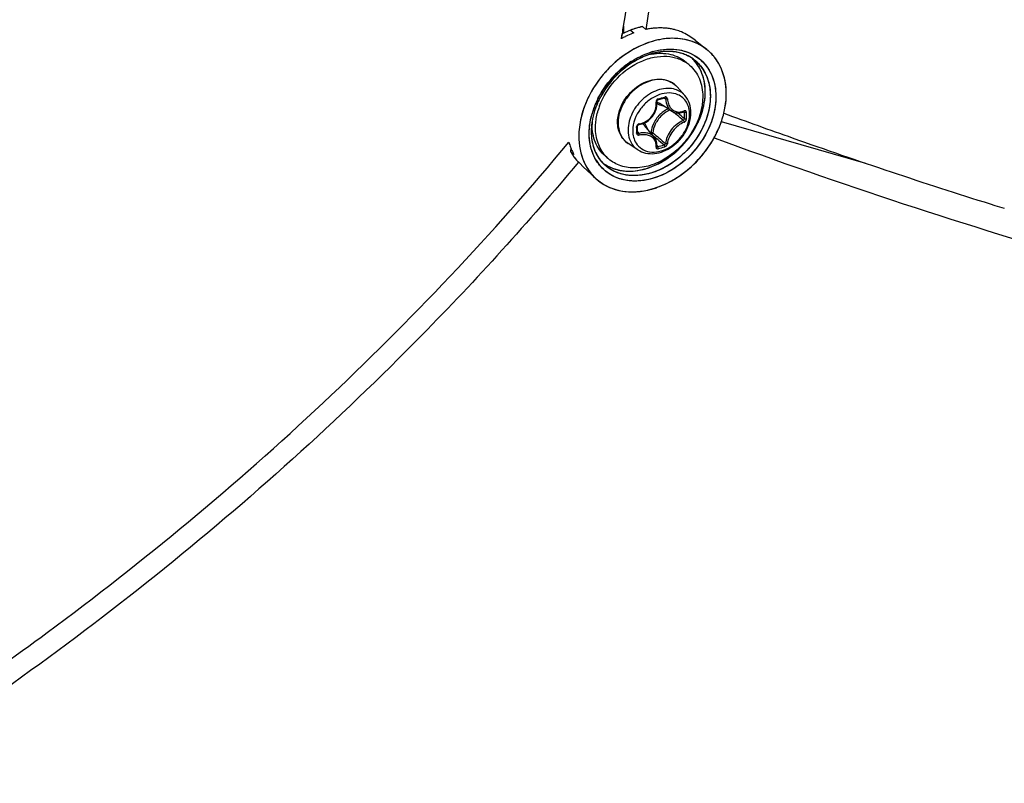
# Model space of a CAD drawing. Header units: millimetres. Extents: x 0 to 420, y 0 to 297.
# Tile 366 of 502: x 351 to 358, y 194 to 200. Entities that reach past the tile are written whole.
import ezdxf

# ---------------------------------------------------------------- set-up
doc = ezdxf.new("R2010")
doc.units = ezdxf.units.MM
doc.header["$LTSCALE"] = 23.1
doc.layers.get('0').update_dxf_attribs({"linetype": 'CONTINUOUS'})

msp = doc.modelspace()

# ---------------------------------------------------------------- linework, layer by layer
at = {"color": 7, "linetype": 'CONTINUOUS'}
for p, q in [((355.3946, 199.7254), (355.335, 199.6992)), ((355.344, 199.7539), (355.344, 199.7032)), ((355.3946, 199.7254), (355.4192, 199.7052)), ((355.4813, 199.7504), (355.5058, 199.7302)), ((355.5077, 199.7459), (355.5051, 199.7303)), ((355.5081, 199.7454), (355.5055, 199.7298)), ((355.5068, 199.7304), (355.5058, 199.7302)), ((355.5068, 199.7304), (355.5058, 199.7302)), ((355.329, 199.6638), (355.335, 199.6992)), ((355.3296, 199.6631), (355.3354, 199.6987)), ((355.8668, 199.6503), (355.9491, 199.5846)), ((355.5382, 199.5494), (355.5389, 199.5496)), ((355.5382, 199.5493), (355.5389, 199.5494)), ((355.5437, 199.5655), (355.5449, 199.5658)), ((355.5503, 199.5536), (355.5481, 199.5528)), ((355.5503, 199.5536), (355.5481, 199.5529)), ((355.2673, 199.4772), (355.2668, 199.4767)), ((355.3898, 199.4906), (355.4, 199.4973)), ((355.8244, 199.47), (355.7994, 199.4917)), ((355.7893, 199.2501), (355.7339, 199.3126)), ((355.5923, 199.218), (355.5936, 199.2186)), ((355.5936, 199.2186), (355.5942, 199.2188)), ((355.5942, 199.2188), (355.609, 199.2229)), ((355.6058, 199.257), (355.6056, 199.2569)), ((355.6058, 199.257), (355.6056, 199.2569)), ((355.609, 199.2229), (355.6179, 199.2254)), ((355.6179, 199.2254), (355.6267, 199.228)), ((355.6267, 199.228), (355.6415, 199.2324)), ((355.6384, 199.2315), (355.6495, 199.2255)), ((355.6415, 199.2324), (355.6421, 199.2326)), ((355.6421, 199.2326), (355.6432, 199.2327)), ((355.6432, 199.2327), (355.6441, 199.2326)), ((355.6441, 199.2326), (355.6449, 199.2324)), ((355.6449, 199.2324), (355.6452, 199.2323)), ((355.0669, 199.1885), (355.0669, 199.1885)), ((355.5791, 199.1445), (355.5826, 199.1571)), ((355.5826, 199.1571), (355.585, 199.1699)), ((355.585, 199.1699), (355.5862, 199.1828)), ((355.5854, 199.2076), (355.5857, 199.2092)), ((355.5854, 199.2062), (355.5854, 199.2076)), ((355.5862, 199.1957), (355.5854, 199.2062)), ((355.5857, 199.2092), (355.5861, 199.2107)), ((355.5861, 199.2107), (355.5868, 199.2122)), ((355.5862, 199.1828), (355.5862, 199.1957)), ((355.5868, 199.2122), (355.5876, 199.2137)), ((355.5876, 199.2137), (355.5886, 199.215)), ((355.5886, 199.215), (355.5898, 199.2162)), ((355.5898, 199.2162), (355.591, 199.2172)), ((355.591, 199.2172), (355.5923, 199.218)), ((355.6953, 199.1363), (355.6025, 199.1938)), ((355.1092, 199.0963), (355.1095, 199.0973)), ((355.5258, 199.0695), (355.536, 199.0782)), ((355.536, 199.0782), (355.5455, 199.0876)), ((355.5455, 199.0876), (355.5541, 199.0979)), ((355.5541, 199.0979), (355.5619, 199.1088)), ((355.5619, 199.1088), (355.5686, 199.1202)), ((355.5686, 199.1202), (355.5744, 199.1322)), ((355.5744, 199.1322), (355.5791, 199.1445)), ((355.6952, 199.1364), (355.699, 199.1341)), ((355.699, 199.1341), (355.7074, 199.1301)), ((355.7074, 199.1301), (355.7162, 199.127)), ((355.7162, 199.127), (355.7254, 199.125)), ((355.7254, 199.125), (355.735, 199.1239)), ((355.735, 199.1239), (355.7447, 199.1239)), ((355.7357, 199.1239), (355.738, 199.1219)), ((355.7447, 199.1239), (355.7546, 199.125)), ((355.7546, 199.125), (355.7646, 199.1271)), ((355.7646, 199.1271), (355.7746, 199.1302)), ((355.7746, 199.1302), (355.7821, 199.1332)), ((355.7792, 199.132), (355.7862, 199.1283)), ((355.783, 199.1339), (355.7821, 199.1332)), ((355.7821, 199.1332), (355.7834, 199.1336)), ((355.7834, 199.1336), (355.7839, 199.1337)), ((356.0729, 199.1218), (356.0729, 199.1219)), ((355.1151, 199.0612), (355.1147, 199.0583)), ((355.1157, 199.0609), (355.1157, 199.0613)), ((355.1159, 199.061), (355.1159, 199.0613)), ((355.4459, 199.0287), (355.4462, 199.03)), ((355.4459, 199.0279), (355.4459, 199.0287)), ((355.446, 199.0092), (355.4459, 199.0279)), ((355.4459, 198.9806), (355.446, 199.0041)), ((355.446, 199.0041), (355.446, 199.0092)), ((355.4462, 199.03), (355.4466, 199.0314)), ((355.4466, 199.0314), (355.4473, 199.0328)), ((355.4473, 199.0328), (355.4483, 199.0341)), ((355.4483, 199.0341), (355.4493, 199.0354)), ((355.4493, 199.0354), (355.4506, 199.0365)), ((355.4506, 199.0365), (355.4519, 199.0374)), ((355.4519, 199.0374), (355.4533, 199.0382)), ((355.4533, 199.0382), (355.4548, 199.0388)), ((355.4548, 199.0388), (355.4563, 199.0392)), ((355.4563, 199.0392), (355.4567, 199.0393)), ((355.4567, 199.0393), (355.4663, 199.0411)), ((355.4663, 199.0411), (355.479, 199.0447)), ((355.479, 199.0447), (355.4914, 199.0493)), ((355.4914, 199.0493), (355.5034, 199.055)), ((355.5675, 198.9475), (355.4975, 199.0308)), ((355.5034, 199.055), (355.5149, 199.0618)), ((355.5149, 199.0618), (355.5258, 199.0695)), ((356.0545, 199.0611), (357.1017, 198.7589)), ((355.4459, 198.9875), (355.4552, 198.9751)), ((355.4459, 198.9802), (355.4459, 198.9806)), ((355.446, 198.9794), (355.4459, 198.9802)), ((355.4462, 198.9787), (355.446, 198.9794)), ((355.4465, 198.9782), (355.4462, 198.9787)), ((355.5445, 198.9802), (355.5409, 198.9792)), ((355.5541, 198.9634), (355.5875, 198.9351)), ((355.5723, 198.9412), (355.5675, 198.9474)), ((355.577, 198.9333), (355.5723, 198.9412)), ((355.5808, 198.925), (355.577, 198.9333)), ((356.0059, 198.9395), (356.0009, 198.9413)), ((356.006, 198.9393), (356.001, 198.9412)), ((354.9605, 198.8701), (354.9587, 198.8441)), ((355.4479, 198.8558), (355.3781, 198.9017)), ((355.5836, 198.9161), (355.5808, 198.925)), ((355.5855, 198.9068), (355.5836, 198.9161)), ((355.5853, 198.8793), (355.5862, 198.8784)), ((355.5854, 198.8801), (355.5862, 198.8873)), ((355.5854, 198.8796), (355.5854, 198.8801)), ((355.5854, 198.8792), (355.5854, 198.8796)), ((355.5854, 198.8792), (355.5854, 198.8792)), ((355.5854, 198.8792), (355.5854, 198.8791)), ((355.5854, 198.8791), (355.5854, 198.8792)), ((355.5863, 198.8972), (355.5855, 198.9068)), ((355.5861, 198.8863), (355.592, 198.8781)), ((355.5862, 198.8873), (355.5863, 198.8972)), ((355.5862, 198.8784), (355.5872, 198.8779)), ((354.9587, 198.8441), (354.9822, 198.822)), ((354.975, 198.8171), (354.9745, 198.8179)), ((354.975, 198.8171), (354.9745, 198.8178)), ((354.9822, 198.822), (354.9818, 198.8227)), ((354.9819, 198.8228), (354.9822, 198.822)), ((355.2352, 198.7897), (355.2102, 198.8113)), ((355.002, 198.7816), (355.0256, 198.7595)), ((355.0164, 198.7671), (355.0138, 198.7639)), ((355.0166, 198.767), (355.014, 198.7638)), ((355.0507, 198.7333), (355.0256, 198.7595)), ((355.0507, 198.7333), (355.1396, 198.6499)), ((355.1433, 198.6466), (355.144, 198.646)), ((355.1433, 198.6465), (355.1439, 198.6459)), ((358.0094, 198.4626), (358.0423, 198.4523)), ((358.0423, 198.4523), (358.1111, 198.4309))]:
    msp.add_line(p, q, dxfattribs=at)
for centre, radius, start, end in [((341.1898, 201.9831), 14.3288, 350.82654, 351.04884), ((355.6139, 199.1342), 0.6305, 108.95389, 110.34495), ((355.6097, 199.1463), 0.6177, 107.54389, 108.95409), ((355.6057, 199.1588), 0.6045, 106.11321, 107.54385), ((355.6021, 199.1714), 0.5915, 104.66174, 106.1133), ((355.5989, 199.1838), 0.5786, 103.18877, 104.66168), ((355.5959, 199.1965), 0.5656, 101.69342, 103.18896), ((355.6169, 199.1942), 0.5474, 98.97338, 101.60248), ((355.6169, 199.1943), 0.5473, 98.97336, 101.60411), ((355.6141, 199.2119), 0.5295, 96.68885, 98.9718), ((355.6141, 199.2119), 0.5294, 96.68859, 98.97178), ((355.6118, 199.2315), 0.5098, 93.83181, 96.69279), ((355.6104, 199.2519), 0.4893, 91.47375, 93.8283), ((355.6104, 199.2519), 0.4893, 91.47363, 93.82851), ((355.61, 199.271), 0.4702, 88.36668, 91.47661), ((355.6104, 199.2879), 0.4533, 85.9726, 88.36178), ((355.6116, 199.3046), 0.4366, 82.54847, 85.97843), ((355.6136, 199.3202), 0.4208, 80.19663, 82.54105), ((355.616, 199.3338), 0.407, 76.21093, 80.20309), ((355.6187, 199.3453), 0.3952, 74.16715, 76.20089), ((355.6231, 199.3601), 0.3798, 67.92227, 74.19358), ((355.6678, 199.0461), 0.7045, 116.31565, 118.73655), ((355.6603, 199.0611), 0.6879, 114.68957, 116.31309), ((355.6483, 199.0879), 0.6585, 110.36009, 114.71119), ((355.5379, 199.2209), 0.5414, 59.30364, 65.09671), ((355.5564, 199.2531), 0.5043, 58.49164, 59.24537), ((355.5609, 199.2605), 0.4956, 57.72279, 58.49169), ((355.7205, 199.2919), 0.3717, 66.70874, 67.7143), ((355.7322, 199.313), 0.3475, 49.43387, 51.39061), ((355.732, 199.3129), 0.3478, 49.06362, 51.38133), ((355.7322, 199.3131), 0.3474, 49.4293, 51.38417), ((355.7324, 199.3133), 0.3471, 49.06201, 49.42875), ((355.7327, 199.3136), 0.3468, 48.36292, 49.43332), ((355.6907, 199.0604), 0.5128, 107.21467, 110.38522), ((355.6929, 199.0555), 0.5181, 109.0704, 110.43081), ((355.6882, 199.0678), 0.505, 106.88667, 109.02169), ((355.6878, 199.0704), 0.5023, 107.31937, 109.07261), ((355.7039, 199.0535), 0.5364, 107.2419, 108.75764), ((355.6832, 199.0851), 0.4869, 106.11326, 107.31665), ((355.6859, 199.0755), 0.4969, 106.09973, 107.20418), ((355.6192, 199.1496), 0.408, 100.9771, 101.35168), ((355.6851, 199.0778), 0.4945, 106.06173, 106.88216), ((355.6184, 199.1538), 0.4037, 99.9893, 100.97819), ((355.6985, 199.0712), 0.518, 106.11336, 107.38578), ((355.6817, 199.0902), 0.4817, 105.9539, 106.11066), ((355.6834, 199.0841), 0.488, 105.11803, 106.06203), ((355.681, 199.0927), 0.4791, 105.11313, 105.95451), ((355.6831, 199.0853), 0.4867, 104.83782, 105.82661), ((355.6816, 199.0904), 0.4814, 104.29817, 105.11776), ((355.6802, 199.0956), 0.4761, 104.81712, 105.11256), ((355.6753, 199.1168), 0.4543, 97.79946, 104.90926), ((355.6781, 199.1036), 0.4678, 102.17354, 104.82413), ((355.6789, 199.1013), 0.4702, 102.20598, 104.30323), ((355.6731, 199.1293), 0.4416, 97.02561, 102.2393), ((355.6736, 199.1253), 0.4456, 97.72424, 102.18987), ((355.6694, 199.1563), 0.4143, 94.73186, 97.73086), ((355.671, 199.1428), 0.4279, 96.96922, 97.69949), ((355.6689, 199.1622), 0.4084, 93.52504, 96.99907), ((355.6698, 199.1532), 0.4175, 94.7478, 96.97546), ((355.6675, 199.1823), 0.3883, 88.61528, 94.76342), ((355.6687, 199.1655), 0.4051, 93.53633, 94.74277), ((355.6676, 199.1868), 0.3838, 88.61941, 93.56762), ((355.6674, 199.1879), 0.3827, 87.98349, 93.5437), ((355.6678, 199.2032), 0.3673, 87.95913, 88.58408), ((355.6679, 199.209), 0.3616, 84.94771, 88.58318), ((355.6682, 199.2122), 0.3584, 84.9412, 87.96883), ((355.6681, 199.2127), 0.3579, 84.14986, 87.9618), ((355.6689, 199.2214), 0.3491, 84.13136, 84.93123), ((355.6703, 199.2339), 0.3366, 78.44528, 84.97884), ((355.6706, 199.2356), 0.3348, 78.43091, 84.164), ((355.6707, 199.2366), 0.3339, 77.96562, 84.17412), ((355.673, 199.2485), 0.3217, 77.91771, 78.39418), ((355.6748, 199.2567), 0.3134, 74.42201, 78.40695), ((355.6746, 199.2558), 0.3143, 74.44279, 77.92903), ((355.6752, 199.2581), 0.3119, 73.90672, 77.93425), ((355.6765, 199.2629), 0.3069, 73.90758, 74.4307), ((355.6787, 199.2704), 0.2991, 66.87109, 74.43713), ((355.6791, 199.2716), 0.2979, 66.58429, 73.91867), ((355.6794, 199.2721), 0.2972, 66.85955, 73.93455), ((355.6822, 199.2793), 0.2895, 66.54335, 66.82561), ((355.6832, 199.2814), 0.2872, 63.20249, 66.83908), ((355.6831, 199.2813), 0.2874, 63.86204, 66.55225), ((355.6836, 199.2823), 0.2863, 63.18545, 66.54887), ((355.6846, 199.2844), 0.2839, 62.93266, 63.85828), ((355.685, 199.2852), 0.283, 62.92109, 63.17919), ((355.6891, 199.2928), 0.2744, 51.44966, 62.96675), ((355.6893, 199.293), 0.2742, 51.45353, 62.98167), ((355.6466, 199.3155), 0.2832, 42.60211, 45.71581), ((355.6462, 199.3151), 0.2837, 42.65384, 45.69266), ((355.6454, 199.3143), 0.2849, 42.00251, 42.65523), ((355.6457, 199.3147), 0.2844, 41.99977, 42.60766), ((355.6458, 199.3147), 0.2844, 41.99938, 42.60345), ((355.6429, 199.3122), 0.2882, 34.71844, 41.98672), ((355.6801, 199.2829), 0.2877, 34.74605, 51.27615), ((355.7316, 199.3125), 0.3483, 44.96524, 49.05918), ((355.7323, 199.3132), 0.3473, 48.3608, 49.06306), ((355.7306, 199.3114), 0.3498, 41.21829, 48.34923), ((355.7318, 199.3127), 0.348, 44.96154, 48.35842), ((355.7298, 199.3107), 0.3509, 41.90395, 44.96067), ((355.7299, 199.3108), 0.3507, 41.9065, 44.96465), ((355.7284, 199.3094), 0.3527, 41.22612, 41.90576), ((355.7272, 199.3084), 0.3543, 37.77973, 41.90292), ((355.7274, 199.3086), 0.354, 39.52411, 41.22544), ((355.7276, 199.3087), 0.3538, 39.52175, 41.22413), ((355.7241, 199.3059), 0.3583, 34.72676, 39.51368), ((355.7259, 199.3073), 0.356, 37.78559, 39.52394), ((355.7243, 199.3061), 0.3581, 35.68385, 37.78205), ((355.7239, 199.3058), 0.3586, 35.24001, 37.78436), ((355.7227, 199.3049), 0.36, 35.23776, 35.68506), ((355.7218, 199.3043), 0.3612, 34.73195, 35.23773), ((355.7224, 199.3047), 0.3604, 34.72691, 35.24162), ((355.7155, 199.3), 0.3688, 29.51432, 34.7143), ((355.7208, 199.3036), 0.3623, 34.16445, 34.73339), ((355.7215, 199.304), 0.3616, 34.16025, 34.72678), ((355.715, 199.2998), 0.3692, 29.51431, 34.14524), ((355.7201, 199.3031), 0.3632, 33.67121, 34.16448), ((355.7681, 198.9286), 0.6774, 122.91021, 132.42732), ((355.7768, 198.9183), 0.6909, 130.90081, 132.28464), ((355.7674, 198.9296), 0.6763, 123.94531, 130.92044), ((355.658, 199.2778), 0.2542, 49.1138, 56.51182), ((355.7874, 198.9069), 0.7065, 132.39492, 148.85272), ((355.7879, 198.9065), 0.7072, 133.37193, 148.60655), ((355.7836, 198.9107), 0.7011, 132.45199, 133.35067), ((355.6187, 199.2105), 0.1539, 50.53518, 52.38989), ((355.6188, 199.2107), 0.1537, 47.20358, 50.53486), ((355.6183, 199.2102), 0.1545, 41.53019, 47.1948), ((355.7654, 198.9082), 0.7526, 153.66759, 157.53994), ((355.7418, 198.9333), 0.6538, 153.26304, 156.15564), ((355.737, 198.9358), 0.6484, 153.67747, 154.64832), ((355.7477, 198.9306), 0.6602, 153.25461, 154.55894), ((355.7403, 198.9342), 0.652, 153.18809, 153.67746), ((355.7552, 198.9268), 0.6686, 151.21134, 153.25338), ((355.7507, 198.9288), 0.6637, 151.20791, 153.18386), ((355.7219, 198.9488), 0.6182, 153.67667, 155.36641), ((355.7258, 198.9467), 0.6227, 153.68606, 155.34026), ((355.7291, 198.9454), 0.6262, 153.70832, 155.32848), ((355.7388, 198.9403), 0.6372, 151.52143, 153.68459), ((355.7377, 198.9411), 0.6358, 151.56353, 153.7075), ((355.7323, 198.9436), 0.6299, 151.50629, 153.67176), ((355.7669, 198.9199), 0.6822, 148.64734, 151.20639), ((355.7622, 198.9229), 0.6767, 148.91513, 151.21155), ((355.0642, 201.1583), 2.0045, 285.39308, 286.80749), ((355.6849, 199.027), 0.2433, 109.0402, 109.22932), ((355.7454, 198.9165), 0.731, 158.19173, 158.5612), ((355.75, 198.9147), 0.7359, 157.47069, 158.15358), ((355.7502, 198.9146), 0.7362, 157.55088, 158.15746), ((355.6882, 198.9547), 0.596, 158.99976, 166.16237), ((355.7011, 198.95), 0.6098, 160.89228, 161.8603), ((355.7037, 198.949), 0.6125, 158.95151, 161.75789), ((355.7114, 198.9464), 0.6207, 158.90447, 160.88953), ((355.7102, 198.9468), 0.6194, 158.58314, 159.04535), ((355.726, 198.9404), 0.6365, 155.97088, 158.95168), ((355.7255, 198.9409), 0.6358, 155.87221, 158.90162), ((355.7216, 198.9422), 0.6317, 156.15727, 158.57626), ((355.6953, 198.9597), 0.5895, 159.57126, 160.51161), ((355.7111, 198.9535), 0.6065, 155.31245, 159.59727), ((355.7055, 198.9559), 0.6004, 155.32834, 159.63108), ((355.7103, 198.954), 0.6055, 155.35519, 159.55834), ((355.7388, 198.9348), 0.6504, 155.04945, 155.97876), ((355.734, 198.9372), 0.6451, 154.64798, 155.87744), ((355.7429, 198.9329), 0.655, 154.55998, 155.04999), ((355.6488, 198.9977), 0.5108, 159.68136, 163.43785), ((355.6498, 199.2701), 0.0898, 224.14979, 225.13489), ((355.65, 199.2704), 0.0901, 225.16768, 238.19258), ((355.7509, 198.9685), 0.202, 114.0645, 126.40526), ((355.6475, 198.9649), 0.5541, 166.34963, 168.42906), ((355.6787, 198.9571), 0.5862, 161.83572, 166.32891), ((355.674, 198.9587), 0.5813, 161.7466, 166.30499), ((355.7647, 198.9506), 0.2113, 135.09832, 148.10442), ((347.5983, 189.5622), 12.5417, 49.56104, 49.72441), ((348.3334, 190.4236), 11.4092, 49.26308, 49.56466), ((347.7549, 189.6256), 12.4061, 49.65654, 49.94798), ((355.7405, 199.2366), 0.1071, 290.31697, 292.26307), ((355.7393, 199.2396), 0.1103, 292.2624, 294.07545), ((354.321, 199.1046), 1.4654, 0.00233, 0.92882), ((354.3696, 199.1046), 1.4168, 359.05537, 0.00295), ((354.3227, 199.1037), 1.4783, 0.0024, 0.92888), ((354.3718, 199.1037), 1.4292, 359.05547, 0.00301), ((355.5962, 198.9845), 0.4872, 171.29462, 173.5675), ((355.5945, 198.9846), 0.4855, 172.51311, 173.5702), ((355.5869, 198.9855), 0.4778, 172.64471, 173.57187), ((355.5977, 198.9841), 0.4887, 170.96752, 172.64111), ((355.6046, 198.9833), 0.4956, 170.95643, 172.51146), ((355.5128, 199.0389), 0.3977, 177.19306, 179.98869), ((355.5233, 199.0385), 0.4082, 176.85275, 177.20379), ((353.2986, 198.9993), 2.1407, 0.00233, 0.64253), ((355.462, 199.0235), 0.0216, 99.06376, 106.76369), ((355.4285, 198.9728), 0.0902, 40.02572, 53.88647), ((355.4132, 198.9725), 0.1114, 16.50857, 23.3442), ((355.3406, 199.3099), 0.7565, 333.67652, 336.5845), ((355.3422, 199.3092), 0.7548, 333.98554, 336.58777), ((353.3786, 198.9993), 2.0607, 359.34524, 0.00194), ((355.4432, 198.9806), 0.00271, 351.60329, 359.32144), ((363.2103, 208.0644), 11.8794, 229.89404, 230.16205), ((362.7004, 207.3567), 11.0235, 229.81565, 230.16603), ((362.2619, 206.9272), 10.3986, 230.16047, 230.51372), ((355.321, 199.3197), 0.7785, 330.51232, 333.67169), ((355.3203, 199.3201), 0.7793, 330.51223, 333.32698), ((355.3296, 199.3153), 0.7688, 333.03735, 333.33657), ((355.3312, 199.3145), 0.767, 333.33655, 333.68263), ((355.3327, 199.3138), 0.7653, 333.33401, 333.67764), ((355.3334, 199.3134), 0.7645, 333.67993, 333.98757), ((355.3349, 199.3127), 0.7629, 333.67772, 333.98992), ((355.3357, 199.3123), 0.762, 333.98758, 334.25893), ((355.3591, 199.0214), 0.4268, 194.79108, 196.49377), ((355.3495, 199.0185), 0.4168, 196.49137, 199.11174), ((355.3494, 199.0185), 0.4167, 196.49124, 199.11198), ((355.3407, 199.0155), 0.4075, 199.1151, 200.94263), ((355.3343, 199.013), 0.4006, 200.93755, 202.45476), ((355.2172, 200.2652), 1.4368, 285.12112, 287.07727), ((355.2179, 200.2633), 1.4495, 285.13021, 287.08635), ((355.284, 199.0224), 0.371, 208.72649, 210.70742), ((355.3262, 199.0097), 0.3918, 202.45022, 205.24081), ((355.2795, 199.0197), 0.3658, 210.70754, 212.70711), ((355.2787, 199.0192), 0.3648, 210.70555, 213.50232), ((355.2766, 199.0179), 0.3623, 212.70922, 213.50669), ((355.3151, 199.0044), 0.3796, 205.23839, 208.59709), ((355.3151, 199.0044), 0.3795, 205.23836, 208.59632), ((355.2747, 199.0166), 0.36, 213.64571, 214.72641), ((355.2705, 199.0137), 0.3549, 213.62951, 220.83979), ((355.2721, 199.0148), 0.3569, 214.72521, 216.75798), ((355.2694, 199.0127), 0.3535, 216.75852, 218.80436), ((355.267, 199.0109), 0.3505, 218.80456, 220.86217), ((355.4007, 198.9557), 0.286, 212.43965, 214.72904), ((355.3961, 198.9525), 0.2804, 212.39315, 214.45567), ((355.3998, 198.9551), 0.285, 214.19294, 214.45497), ((355.3994, 198.9548), 0.2845, 214.45497, 214.71783), ((355.3932, 198.9505), 0.2769, 214.45948, 214.72693), ((355.3987, 198.9543), 0.2836, 214.73191, 215.05701), ((355.3968, 198.953), 0.2813, 214.72695, 215.01924), ((355.3914, 198.9491), 0.2746, 214.9928, 226.78066), ((355.3914, 198.9489), 0.2745, 215.00809, 226.75845), ((355.4017, 198.9819), 0.2543, 221.70798, 229.09647), ((355.4034, 198.9217), 0.3795, 208.25195, 208.50269), ((355.4031, 198.9216), 0.3791, 208.28896, 208.50807), ((355.3952, 198.9171), 0.3701, 208.47923, 214.6989), ((355.413, 198.9408), 0.3128, 210.79009, 214.71405), ((355.4109, 198.9397), 0.3104, 211.08808, 222.74439), ((355.4068, 198.9366), 0.3052, 214.72363, 222.49614), ((355.3615, 198.9861), 0.2812, 231.40531, 232.60241), ((355.3614, 198.9859), 0.2809, 231.40635, 232.59351), ((355.3626, 198.9876), 0.283, 232.5931, 236.28966), ((355.3625, 198.9873), 0.2827, 232.59693, 236.2885), ((355.3641, 198.9898), 0.2857, 236.28886, 238.55735), ((355.3641, 198.9898), 0.2856, 236.28857, 238.56261), ((355.3639, 198.9895), 0.2854, 236.28744, 238.55443), ((355.3826, 198.9084), 0.3548, 214.70639, 226.77538), ((355.3777, 198.9037), 0.348, 226.8293, 227.79329), ((355.3774, 198.9034), 0.3475, 226.82444, 227.64699), ((355.3773, 198.9032), 0.3473, 226.82953, 227.64514), ((355.3828, 199.1678), 0.6196, 286.11887, 289.45337), ((355.3823, 199.169), 0.6209, 286.48834, 289.45258), ((355.3864, 199.1559), 0.6072, 286.47321, 286.78892), ((355.3918, 199.1366), 0.5872, 282.31726, 286.1187), ((355.3923, 199.1346), 0.5851, 282.31161, 285.71908), ((355.3891, 199.1463), 0.5972, 285.35535, 285.70945), ((355.3881, 199.1499), 0.601, 285.70949, 286.104), ((355.3885, 199.1487), 0.5997, 285.7065, 286.11081), ((355.3872, 199.1532), 0.6044, 286.1021, 286.47325), ((355.3875, 199.1521), 0.6032, 286.11084, 286.476)]:
    msp.add_arc(centre, radius, start, end, dxfattribs=at)
for points, knots in [([(355.7215, 202.6139), (355.7215, 202.3609), (355.705, 201.4018), (355.6209, 200.4428), (355.5081, 199.7454)], [0, 0, 0, 0, 0.263653, 1, 1, 1, 1]), ([(355.3442, 199.7536), (355.3787, 199.9731), (355.5034, 200.9048), (355.5483, 201.8463), (355.5483, 202.5639)], [0, 0, 0, 0, 0.236405, 1, 1, 1, 1]), ([(355.8617, 199.6358), (355.8173, 199.654), (355.7168, 199.6738), (355.5598, 199.6529), (355.4039, 199.5866), (355.3102, 199.5169), (355.2667, 199.4766)], [0, 0, 0, 0, 0.222342, 0.46366, 0.724676, 1, 1, 1, 1]), ([(355.8605, 199.6363), (355.8146, 199.6549), (355.7104, 199.6745), (355.6065, 199.6588), (355.5547, 199.6438)], [0, 0, 0, 0, 0.478686, 1, 1, 1, 1]), ([(355.5547, 199.6438), (355.529, 199.6364), (355.4241, 199.5984), (355.3294, 199.5346), (355.2673, 199.4772)], [0, 0, 0, 0, 0.240548, 1, 1, 1, 1]), ([(355.5449, 199.5658), (355.6024, 199.5837), (355.7193, 199.5997), (355.833, 199.5609), (355.8775, 199.53)], [0, 0, 0, 0, 0.526189, 1, 1, 1, 1]), ([(355.5547, 199.5688), (355.6114, 199.5851), (355.7264, 199.5985), (355.888, 199.5408), (355.9951, 199.4088), (356.0272, 199.2341), (355.9881, 199.0463), (355.8571, 198.8147), (355.6823, 198.6845), (355.5549, 198.6476)], [0, 0, 0, 0, 0.121621, 0.231441, 0.339036, 0.455715, 0.58604, 0.726441, 1, 1, 1, 1]), ([(355.1697, 199.1751), (355.1944, 199.2418), (355.271, 199.3659), (355.4122, 199.4771), (355.5397, 199.5261), (355.6336, 199.5394), (355.7222, 199.5288), (355.7752, 199.5051), (355.7982, 199.4899)], [0, 0, 0, 0, 0.270012, 0.538889, 0.665622, 0.784297, 0.895035, 1, 1, 1, 1]), ([(355.5236, 199.5452), (355.5052, 199.5389), (355.4304, 199.5082), (355.3624, 199.4615), (355.3171, 199.4202)], [0, 0, 0, 0, 0.241113, 1, 1, 1, 1]), ([(355.5121, 199.5411), (355.4948, 199.5346), (355.4247, 199.5043), (355.361, 199.46), (355.3182, 199.4212)], [0, 0, 0, 0, 0.24182, 1, 1, 1, 1]), ([(355.5121, 199.541), (355.4948, 199.5346), (355.4248, 199.5043), (355.3611, 199.46), (355.3182, 199.4213)], [0, 0, 0, 0, 0.241812, 1, 1, 1, 1]), ([(355.4, 199.4973), (355.4114, 199.5047), (355.457, 199.5321), (355.506, 199.5537), (355.5437, 199.5655)], [0, 0, 0, 0, 0.256627, 1, 1, 1, 1]), ([(355.8601, 199.5074), (355.8885, 199.4847), (355.938, 199.4259), (355.9758, 199.3137), (355.9768, 199.1873), (355.9299, 199.0104), (355.7943, 198.8136), (355.6285, 198.7117), (355.5402, 198.6863)], [0, 0, 0, 0, 0.104524, 0.214592, 0.333967, 0.462949, 0.735941, 1, 1, 1, 1]), ([(355.5484, 199.5514), (355.5937, 199.5593), (355.6638, 199.5594), (355.7477, 199.5293), (355.7835, 199.5054), (355.7994, 199.4917)], [0, 0, 0, 0, 0.519583, 0.762839, 1, 1, 1, 1]), ([(355.9266, 199.1755), (355.9396, 199.2351), (355.9451, 199.3542), (355.8935, 199.4645), (355.8571, 199.505)], [0, 0, 0, 0, 0.52857, 1, 1, 1, 1]), ([(355.9266, 199.1755), (355.9396, 199.2351), (355.9451, 199.3542), (355.8935, 199.4645), (355.8571, 199.505)], [0, 0, 0, 0, 0.528563, 1, 1, 1, 1]), ([(355.8601, 199.5074), (355.8912, 199.4825), (355.9447, 199.4164), (355.9801, 199.2899), (355.9714, 199.1493), (355.9388, 199.0572), (355.9166, 199.0123)], [0, 0, 0, 0, 0.222971, 0.459982, 0.719377, 1, 1, 1, 1]), ([(355.8759, 199.5311), (355.9121, 199.5063), (355.9758, 199.4375), (356.0204, 199.2997), (356.0137, 199.1446), (355.9782, 199.0428), (355.9537, 198.9931)], [0, 0, 0, 0, 0.223214, 0.459267, 0.718396, 1, 1, 1, 1]), ([(356.0729, 199.1217), (356.0893, 199.189), (356.101, 199.3232), (356.0569, 199.4527), (356.0224, 199.5045)], [0, 0, 0, 0, 0.526874, 1, 1, 1, 1]), ([(355.2668, 199.4767), (355.245, 199.4565), (355.1632, 199.372), (355.0994, 199.2697), (355.0668, 199.1881)], [0, 0, 0, 0, 0.253077, 1, 1, 1, 1]), ([(355.2667, 199.4766), (355.2486, 199.4598), (355.1797, 199.39), (355.1234, 199.3078), (355.0909, 199.242)], [0, 0, 0, 0, 0.251571, 1, 1, 1, 1]), ([(355.9536, 199.4537), (355.9837, 199.4103), (356.0233, 199.3011), (356.0111, 199.1219), (355.9376, 198.9437), (355.8129, 198.7884), (355.6533, 198.6756), (355.4782, 198.6207), (355.3085, 198.6339), (355.2158, 198.6932), (355.1818, 198.7304)], [0, 0, 0, 0, 0.111601, 0.235694, 0.371611, 0.512961, 0.65114, 0.778817, 0.893431, 1, 1, 1, 1]), ([(355.9165, 199.4469), (355.9444, 199.4067), (355.9814, 199.3061), (355.972, 199.1406), (355.9065, 198.975), (355.7937, 198.8291), (355.6479, 198.7208), (355.4864, 198.664), (355.3278, 198.6681), (355.2376, 198.7169), (355.2033, 198.749)], [0, 0, 0, 0, 0.111188, 0.234535, 0.369608, 0.510439, 0.648802, 0.777413, 0.893182, 1, 1, 1, 1]), ([(355.8244, 199.47), (355.8396, 199.4569), (355.8672, 199.4264), (355.9083, 199.3519), (355.9195, 199.2861), (355.9195, 199.2424)], [0, 0, 0, 0, 0.238021, 0.481682, 1, 1, 1, 1]), ([(355.9266, 199.1755), (355.9382, 199.2288), (355.9448, 199.3347), (355.9077, 199.436), (355.8797, 199.4763)], [0, 0, 0, 0, 0.526211, 1, 1, 1, 1]), ([(356.0729, 199.1219), (356.0882, 199.1845), (356.1003, 199.3091), (356.0651, 199.431), (356.0364, 199.4817)], [0, 0, 0, 0, 0.525255, 1, 1, 1, 1]), ([(356.0729, 199.1218), (356.0881, 199.1844), (356.1003, 199.3091), (356.0651, 199.431), (356.0364, 199.4817)], [0, 0, 0, 0, 0.525179, 1, 1, 1, 1]), ([(355.1579, 199.2274), (355.1674, 199.2462), (355.2092, 199.3203), (355.2647, 199.3865), (355.3119, 199.4295)], [0, 0, 0, 0, 0.2481, 1, 1, 1, 1]), ([(355.7126, 199.3325), (355.6963, 199.345), (355.6569, 199.3641), (355.5895, 199.3695), (355.5188, 199.3531), (355.4506, 199.3169), (355.3903, 199.264), (355.3286, 199.1799), (355.3041, 199.1022), (355.3041, 199.0522)], [0, 0, 0, 0, 0.104897, 0.216899, 0.338904, 0.47012, 0.607003, 0.744549, 1, 1, 1, 1]), ([(355.5053, 199.3495), (355.5258, 199.358), (355.5678, 199.37), (355.6315, 199.3704), (355.6896, 199.3518), (355.7211, 199.327), (355.7339, 199.3126)], [0, 0, 0, 0, 0.270574, 0.524505, 0.765155, 1, 1, 1, 1]), ([(355.3089, 199.1227), (355.3214, 199.1724), (355.3726, 199.266), (355.4579, 199.33), (355.5053, 199.3495)], [0, 0, 0, 0, 0.499995, 1, 1, 1, 1]), ([(355.7198, 199.2943), (355.7022, 199.2997), (355.6635, 199.3046), (355.6039, 199.2953), (355.5447, 199.2704), (355.4713, 199.2189), (355.4013, 199.1304), (355.3769, 199.0424), (355.3769, 199.0002)], [0, 0, 0, 0, 0.108641, 0.225762, 0.35139, 0.483442, 0.751147, 1, 1, 1, 1]), ([(355.7893, 199.2501), (355.7802, 199.2603), (355.7588, 199.2786), (355.7332, 199.2902), (355.7198, 199.2943)], [0, 0, 0, 0, 0.49562, 1, 1, 1, 1]), ([(355.9195, 199.2424), (355.9195, 199.1583), (355.8776, 199.0279), (355.7728, 198.888), (355.6705, 198.8007), (355.5555, 198.7425), (355.437, 198.7184), (355.325, 198.7318), (355.2611, 198.7672), (355.2352, 198.7897)], [0, 0, 0, 0, 0.256473, 0.394543, 0.531644, 0.662632, 0.784011, 0.89531, 1, 1, 1, 1]), ([(355.6048, 199.2567), (355.5779, 199.2473), (355.5259, 199.2182), (355.4454, 199.1368), (355.4107, 199.0504), (355.4107, 198.9945)], [0, 0, 0, 0, 0.249772, 0.51087, 1, 1, 1, 1]), ([(355.5962, 199.2257), (355.5913, 199.2243), (355.5824, 199.2174), (355.5795, 199.2065), (355.5801, 199.2014)], [0, 0, 0, 0, 0.497141, 1, 1, 1, 1]), ([(355.5962, 199.2257), (355.5963, 199.2248), (355.5964, 199.2225), (355.5957, 199.2192), (355.5942, 199.2188)], [0, 0, 0, 0, 0.348, 1, 1, 1, 1]), ([(355.7387, 199.2562), (355.719, 199.2648), (355.6733, 199.2734), (355.6281, 199.2647), (355.6058, 199.257)], [0, 0, 0, 0, 0.475967, 1, 1, 1, 1]), ([(355.6438, 199.2394), (355.6439, 199.2385), (355.644, 199.2362), (355.6431, 199.2329), (355.6415, 199.2324)], [0, 0, 0, 0, 0.339767, 1, 1, 1, 1]), ([(355.6629, 199.2253), (355.6626, 199.2298), (355.6594, 199.237), (355.6506, 199.2405), (355.646, 199.2401), (355.6438, 199.2394)], [0, 0, 0, 0, 0.502703, 0.74499, 1, 1, 1, 1]), ([(355.6495, 199.2255), (355.6495, 199.2262), (355.6489, 199.2289), (355.647, 199.2313), (355.6452, 199.2323)], [0, 0, 0, 0, 0.264576, 1, 1, 1, 1]), ([(355.6495, 199.2255), (355.6505, 199.2072), (355.6581, 199.1726), (355.6816, 199.1449), (355.6952, 199.1364)], [0, 0, 0, 0, 0.531229, 1, 1, 1, 1]), ([(355.6629, 199.2252), (355.6606, 199.2246), (355.6561, 199.2242), (355.6514, 199.2246), (355.6495, 199.2255)], [0, 0, 0, 0, 0.5364, 1, 1, 1, 1]), ([(355.6629, 199.2253), (355.6637, 199.2129), (355.668, 199.1891), (355.6843, 199.1582), (355.7095, 199.1368), (355.7302, 199.1311), (355.7405, 199.1304)], [0, 0, 0, 0, 0.279104, 0.533854, 0.769255, 1, 1, 1, 1]), ([(355.8237, 199.1137), (355.8237, 199.1294), (355.8202, 199.1598), (355.8034, 199.2015), (355.7758, 199.2352), (355.7516, 199.2505), (355.7387, 199.2562)], [0, 0, 0, 0, 0.267263, 0.518158, 0.759229, 1, 1, 1, 1]), ([(355.8336, 199.1249), (355.8336, 199.1479), (355.8268, 199.1934), (355.8038, 199.2336), (355.7893, 199.2501)], [0, 0, 0, 0, 0.512429, 1, 1, 1, 1]), ([(355.0669, 199.1885), (355.0608, 199.1732), (355.039, 199.1132), (355.0255, 199.05), (355.0214, 199.0028)], [0, 0, 0, 0, 0.257588, 1, 1, 1, 1]), ([(355.065, 199.1837), (355.0592, 199.1689), (355.0384, 199.1103), (355.0255, 199.0489), (355.0214, 199.003)], [0, 0, 0, 0, 0.257376, 1, 1, 1, 1]), ([(355.1426, 199.1649), (355.1395, 199.1563), (355.1278, 199.1225), (355.1193, 199.0875), (355.1151, 199.0612)], [0, 0, 0, 0, 0.255549, 1, 1, 1, 1]), ([(355.1426, 199.1649), (355.1394, 199.1563), (355.1277, 199.1223), (355.1192, 199.0872), (355.1151, 199.0608)], [0, 0, 0, 0, 0.255565, 1, 1, 1, 1]), ([(355.2151, 198.7461), (355.2433, 198.7288), (355.3084, 198.7033), (355.4565, 198.6948), (355.6504, 198.766), (355.8339, 198.9375), (355.909, 199.0943), (355.9266, 199.1755)], [0, 0, 0, 0, 0.105314, 0.217372, 0.465395, 0.735981, 1, 1, 1, 1]), ([(355.4586, 199.0448), (355.4764, 199.0477), (355.5114, 199.0608), (355.5531, 199.0979), (355.5787, 199.1472), (355.5821, 199.184), (355.5801, 199.2014)], [0, 0, 0, 0, 0.24849, 0.504031, 0.757203, 1, 1, 1, 1]), ([(355.5048, 198.7185), (355.6072, 198.7481), (355.7948, 198.8734), (355.9037, 199.0702), (355.9266, 199.1755)], [0, 0, 0, 0, 0.496993, 1, 1, 1, 1]), ([(355.5801, 199.2013), (355.5815, 199.2018), (355.5836, 199.2025), (355.5855, 199.2046), (355.5854, 199.2055)], [0, 0, 0, 0, 0.63264, 1, 1, 1, 1]), ([(355.5861, 199.1938), (355.5894, 199.1914), (355.6034, 199.1824), (355.6197, 199.1772), (355.6321, 199.1754)], [0, 0, 0, 0, 0.245283, 1, 1, 1, 1]), ([(355.8798, 199.0433), (355.8851, 199.054), (355.9046, 199.0966), (355.9192, 199.1414), (355.9266, 199.1755)], [0, 0, 0, 0, 0.255254, 1, 1, 1, 1]), ([(355.1459, 198.7781), (355.1191, 198.8222), (355.0854, 198.9299), (355.0957, 199.0407), (355.1092, 199.0963)], [0, 0, 0, 0, 0.474035, 1, 1, 1, 1]), ([(355.1451, 198.7794), (355.1202, 198.8208), (355.0878, 198.9205), (355.094, 199.0239), (355.1047, 199.076)], [0, 0, 0, 0, 0.475713, 1, 1, 1, 1]), ([(355.1401, 199.0174), (355.1401, 199.0277), (355.1418, 199.0702), (355.15, 199.1124), (355.1591, 199.1433)], [0, 0, 0, 0, 0.242407, 1, 1, 1, 1]), ([(355.3005, 199.0579), (355.3005, 199.0632), (355.3013, 199.085), (355.3048, 199.1067), (355.3089, 199.1227)], [0, 0, 0, 0, 0.244438, 1, 1, 1, 1]), ([(355.4347, 198.9049), (355.4451, 198.8882), (355.4741, 198.8584), (355.5341, 198.8369), (355.6019, 198.84), (355.67, 198.8659), (355.7322, 198.9114), (355.797, 198.9891), (355.8237, 199.0649), (355.8237, 199.1137)], [0, 0, 0, 0, 0.105488, 0.213714, 0.331476, 0.460622, 0.598286, 0.738716, 1, 1, 1, 1]), ([(355.4479, 198.8558), (355.465, 198.8446), (355.5048, 198.8283), (355.5704, 198.8256), (355.6372, 198.8429), (355.7002, 198.8778), (355.7554, 198.9275), (355.8117, 199.006), (355.8336, 199.0782), (355.8336, 199.1249)], [0, 0, 0, 0, 0.11076, 0.226584, 0.349536, 0.479279, 0.613227, 0.747471, 1, 1, 1, 1]), ([(355.631, 199.1311), (355.6231, 199.1253), (355.5931, 199.0999), (355.5699, 199.0665), (355.5585, 199.0394)], [0, 0, 0, 0, 0.251119, 1, 1, 1, 1]), ([(355.6825, 199.1443), (355.6764, 199.142), (355.6517, 199.1308), (355.6295, 199.1142), (355.615, 199.0997)], [0, 0, 0, 0, 0.242416, 1, 1, 1, 1]), ([(355.7405, 199.1304), (355.7435, 199.1302), (355.7562, 199.1301), (355.7688, 199.1328), (355.7777, 199.1362)], [0, 0, 0, 0, 0.242499, 1, 1, 1, 1]), ([(355.7789, 199.0685), (355.78, 199.069), (355.7841, 199.072), (355.7864, 199.0774), (355.7862, 199.0812)], [0, 0, 0, 0, 0.233629, 1, 1, 1, 1]), ([(355.7843, 199.1389), (355.7844, 199.1383), (355.7844, 199.1366), (355.7838, 199.1347), (355.783, 199.1339)], [0, 0, 0, 0, 0.296838, 1, 1, 1, 1]), ([(355.7862, 199.1283), (355.7862, 199.1289), (355.7862, 199.1309), (355.7851, 199.133), (355.7838, 199.1337)], [0, 0, 0, 0, 0.295427, 1, 1, 1, 1]), ([(355.8008, 199.1277), (355.8007, 199.1317), (355.7983, 199.1384), (355.7902, 199.1407), (355.7863, 199.1397), (355.7843, 199.1389)], [0, 0, 0, 0, 0.500392, 0.734456, 1, 1, 1, 1]), ([(355.7843, 199.056), (355.7866, 199.0569), (355.7951, 199.0623), (355.8007, 199.0725), (355.8008, 199.0802)], [0, 0, 0, 0, 0.2401, 1, 1, 1, 1]), ([(355.8008, 199.1277), (355.7984, 199.1267), (355.7933, 199.1261), (355.7882, 199.127), (355.7862, 199.1283)], [0, 0, 0, 0, 0.520163, 1, 1, 1, 1]), ([(355.8008, 199.0801), (355.7984, 199.0791), (355.7933, 199.0786), (355.7882, 199.0798), (355.7862, 199.0812)], [0, 0, 0, 0, 0.516682, 1, 1, 1, 1]), ([(356.0221, 198.9814), (356.0276, 198.9928), (356.0481, 199.0382), (356.0641, 199.0857), (356.0729, 199.1218)], [0, 0, 0, 0, 0.254671, 1, 1, 1, 1]), ([(356.0349, 199.0093), (356.0389, 199.0185), (356.0539, 199.0551), (356.0659, 199.093), (356.0729, 199.1217)], [0, 0, 0, 0, 0.253897, 1, 1, 1, 1]), ([(356.0727, 199.1216), (356.2382, 199.0611), (356.88, 198.8303), (357.5268, 198.6136), (358.0094, 198.4626)], [0, 0, 0, 0, 0.258467, 1, 1, 1, 1]), ([(355.1121, 199.039), (355.1071, 198.9949), (355.1091, 198.9088), (355.1416, 198.8281), (355.1641, 198.795)], [0, 0, 0, 0, 0.525526, 1, 1, 1, 1]), ([(355.1121, 199.0391), (355.1073, 198.9965), (355.1089, 198.9135), (355.1385, 198.8351), (355.1593, 198.8023)], [0, 0, 0, 0, 0.524813, 1, 1, 1, 1]), ([(355.1121, 199.039), (355.1073, 198.9964), (355.1089, 198.9134), (355.1385, 198.835), (355.1593, 198.8023)], [0, 0, 0, 0, 0.52504, 1, 1, 1, 1]), ([(355.2102, 198.8113), (355.195, 198.8245), (355.1673, 198.855), (355.1263, 198.9295), (355.1151, 198.9952), (355.1151, 199.039)], [0, 0, 0, 0, 0.238021, 0.481682, 1, 1, 1, 1]), ([(355.2119, 198.8127), (355.1883, 198.8391), (355.1509, 198.9049), (355.1401, 198.9792), (355.1401, 199.0174)], [0, 0, 0, 0, 0.481107, 1, 1, 1, 1]), ([(355.9166, 199.0123), (355.8811, 198.9406), (355.7836, 198.8119), (355.5895, 198.6864), (355.4057, 198.6573), (355.2779, 198.6931), (355.2255, 198.7282), (355.2033, 198.749)], [0, 0, 0, 0, 0.277344, 0.546146, 0.78549, 0.894711, 1, 1, 1, 1]), ([(355.2151, 198.7461), (355.2642, 198.716), (355.3905, 198.6853), (355.5843, 198.7349), (355.7595, 198.8579), (355.8473, 198.9776), (355.8798, 199.0433)], [0, 0, 0, 0, 0.214983, 0.458112, 0.726161, 1, 1, 1, 1]), ([(355.3781, 198.9017), (355.3659, 198.9097), (355.3435, 198.9293), (355.3099, 198.98), (355.3005, 199.027), (355.3005, 199.0579)], [0, 0, 0, 0, 0.241984, 0.486768, 1, 1, 1, 1]), ([(355.3041, 199.0522), (355.3041, 199.0222), (355.313, 198.9768), (355.3452, 198.928), (355.3665, 198.9093), (355.3781, 198.9017)], [0, 0, 0, 0, 0.517982, 0.760912, 1, 1, 1, 1]), ([(355.4558, 199.0442), (355.4512, 199.0428), (355.4429, 199.0372), (355.4392, 199.0278), (355.4392, 199.0233)], [0, 0, 0, 0, 0.515676, 1, 1, 1, 1]), ([(355.4392, 199.0233), (355.4401, 199.0235), (355.4427, 199.0241), (355.4459, 199.0261), (355.4459, 199.0279)], [0, 0, 0, 0, 0.335626, 1, 1, 1, 1]), ([(355.4586, 199.0448), (355.4586, 199.0435), (355.4586, 199.0416), (355.4574, 199.0394), (355.4567, 199.0393)], [0, 0, 0, 0, 0.650306, 1, 1, 1, 1]), ([(355.5155, 199.0166), (355.5141, 199.0198), (355.5082, 199.032), (355.4997, 199.0429), (355.4924, 199.0498)], [0, 0, 0, 0, 0.255247, 1, 1, 1, 1]), ([(355.5585, 199.0394), (355.5565, 199.0346), (355.5494, 199.0155), (355.5453, 198.9953), (355.5445, 198.9802)], [0, 0, 0, 0, 0.258896, 1, 1, 1, 1]), ([(355.5853, 199.0622), (355.5812, 199.0556), (355.567, 199.0297), (355.5587, 199.0002), (355.5576, 198.9784)], [0, 0, 0, 0, 0.261592, 1, 1, 1, 1]), ([(355.7789, 199.0685), (355.7623, 199.0624), (355.7296, 199.0431), (355.6894, 199.0025), (355.6604, 198.9543), (355.6506, 198.9187), (355.6495, 198.9018)], [0, 0, 0, 0, 0.24174, 0.507568, 0.769195, 1, 1, 1, 1]), ([(355.7843, 199.056), (355.7688, 199.0501), (355.7383, 199.0318), (355.7008, 198.9937), (355.6735, 198.9486), (355.6641, 198.9153), (355.6629, 198.8995)], [0, 0, 0, 0, 0.241461, 0.507728, 0.769702, 1, 1, 1, 1]), ([(355.7843, 199.056), (355.7845, 199.0596), (355.7829, 199.0644), (355.7798, 199.0679), (355.7789, 199.0685)], [0, 0, 0, 0, 0.766459, 1, 1, 1, 1]), ([(355.0214, 199.0034), (355.0193, 198.9798), (355.0166, 198.8906), (355.0382, 198.7996), (355.0692, 198.7419)], [0, 0, 0, 0, 0.265651, 1, 1, 1, 1]), ([(355.0214, 199.003), (355.0193, 198.9794), (355.0167, 198.8904), (355.0382, 198.7997), (355.0691, 198.7421)], [0, 0, 0, 0, 0.265545, 1, 1, 1, 1]), ([(355.0214, 199.0028), (355.0193, 198.9794), (355.0167, 198.891), (355.0378, 198.801), (355.0683, 198.7436)], [0, 0, 0, 0, 0.265433, 1, 1, 1, 1]), ([(355.9537, 198.9931), (355.9151, 198.9151), (355.8083, 198.7756), (355.5958, 198.6424), (355.3955, 198.617), (355.2596, 198.6631), (355.2054, 198.7049), (355.183, 198.729)], [0, 0, 0, 0, 0.278581, 0.547647, 0.785737, 0.894485, 1, 1, 1, 1]), ([(355.3769, 199.0002), (355.3769, 198.9929), (355.3782, 198.965), (355.3853, 198.9373), (355.3941, 198.9186)], [0, 0, 0, 0, 0.261199, 1, 1, 1, 1]), ([(355.4107, 198.9945), (355.4107, 198.9784), (355.4144, 198.947), (355.4267, 198.9178), (355.4347, 198.9049)], [0, 0, 0, 0, 0.516185, 1, 1, 1, 1]), ([(355.4392, 198.9758), (355.4401, 198.9759), (355.4426, 198.9765), (355.4456, 198.9784), (355.4458, 198.9802)], [0, 0, 0, 0, 0.321323, 1, 1, 1, 1]), ([(355.4392, 198.9758), (355.4392, 198.9736), (355.4401, 198.9691), (355.4462, 198.9619), (355.4541, 198.961), (355.4586, 198.962)], [0, 0, 0, 0, 0.245151, 0.483798, 1, 1, 1, 1]), ([(355.4465, 198.9782), (355.4475, 198.977), (355.4502, 198.975), (355.4536, 198.9748), (355.4552, 198.9751)], [0, 0, 0, 0, 0.481798, 1, 1, 1, 1]), ([(355.5675, 198.9475), (355.5617, 198.9543), (355.547, 198.9665), (355.5195, 198.9771), (355.488, 198.9803), (355.4662, 198.9775), (355.4552, 198.9751)], [0, 0, 0, 0, 0.222882, 0.461558, 0.720944, 1, 1, 1, 1]), ([(355.4586, 198.962), (355.4586, 198.9644), (355.4578, 198.9689), (355.4564, 198.9733), (355.4552, 198.9751)], [0, 0, 0, 0, 0.526671, 1, 1, 1, 1]), ([(355.5709, 198.9265), (355.5662, 198.9344), (355.5529, 198.949), (355.5254, 198.9623), (355.4929, 198.967), (355.4702, 198.9645), (355.4586, 198.962)], [0, 0, 0, 0, 0.221381, 0.457911, 0.717649, 1, 1, 1, 1]), ([(355.5445, 198.9803), (355.5468, 198.9808), (355.5514, 198.9809), (355.5558, 198.9796), (355.5576, 198.9784)], [0, 0, 0, 0, 0.526419, 1, 1, 1, 1]), ([(355.5445, 198.9803), (355.5445, 198.9797), (355.5446, 198.9773), (355.5452, 198.975), (355.5458, 198.9733)], [0, 0, 0, 0, 0.234277, 1, 1, 1, 1]), ([(355.55, 198.9682), (355.553, 198.9697), (355.5562, 198.9732), (355.5575, 198.9774), (355.5576, 198.9784)], [0, 0, 0, 0, 0.762591, 1, 1, 1, 1]), ([(355.5618, 198.5746), (355.6518, 198.6018), (355.824, 198.6998), (355.9502, 198.8509), (355.9986, 198.9365)], [0, 0, 0, 0, 0.488775, 1, 1, 1, 1]), ([(355.5891, 198.5836), (355.6791, 198.6154), (355.8487, 198.7211), (355.97, 198.8787), (356.0148, 198.9667)], [0, 0, 0, 0, 0.491428, 1, 1, 1, 1]), ([(355.5891, 198.5836), (355.6308, 198.5983), (355.7962, 198.6766), (355.9306, 198.8162), (355.9986, 198.9365)], [0, 0, 0, 0, 0.242219, 1, 1, 1, 1]), ([(361.1234, 197.4807), (360.3294, 197.6187), (358.6021, 198.0458), (356.9166, 198.6068), (356.006, 198.9393)], [0, 0, 0, 0, 0.45396, 1, 1, 1, 1]), ([(349.6932, 194.3547), (350.1932, 194.667), (352.115, 195.9743), (353.8396, 197.5778), (354.9471, 198.9125)], [0, 0, 0, 0, 0.253674, 1, 1, 1, 1]), ([(355.3941, 198.9186), (355.4, 198.9059), (355.4151, 198.8821), (355.4364, 198.8634), (355.4479, 198.8558)], [0, 0, 0, 0, 0.504391, 1, 1, 1, 1]), ([(355.5801, 198.8756), (355.5813, 198.8845), (355.5813, 198.9023), (355.5752, 198.9192), (355.5709, 198.9265)], [0, 0, 0, 0, 0.513521, 1, 1, 1, 1]), ([(355.5801, 198.8756), (355.5798, 198.8737), (355.58, 198.8697), (355.5851, 198.863), (355.5922, 198.863), (355.5962, 198.8641)], [0, 0, 0, 0, 0.250198, 0.477776, 1, 1, 1, 1]), ([(355.5801, 198.8756), (355.5808, 198.8758), (355.583, 198.8765), (355.5852, 198.8784), (355.5854, 198.8801)], [0, 0, 0, 0, 0.303916, 1, 1, 1, 1]), ([(355.5872, 198.8779), (355.5875, 198.8778), (355.5891, 198.8774), (355.5908, 198.8777), (355.592, 198.8781)], [0, 0, 0, 0, 0.220787, 1, 1, 1, 1]), ([(355.5962, 198.8641), (355.5965, 198.8666), (355.5957, 198.8716), (355.5937, 198.8763), (355.592, 198.8781)], [0, 0, 0, 0, 0.510568, 1, 1, 1, 1]), ([(355.6392, 198.8917), (355.6404, 198.892), (355.645, 198.8939), (355.6491, 198.8982), (355.6495, 198.9018)], [0, 0, 0, 0, 0.265099, 1, 1, 1, 1]), ([(355.6438, 198.8778), (355.6441, 198.8803), (355.6432, 198.8854), (355.6409, 198.89), (355.6392, 198.8917)], [0, 0, 0, 0, 0.50766, 1, 1, 1, 1]), ([(355.6438, 198.8778), (355.6462, 198.8785), (355.655, 198.8829), (355.6624, 198.8922), (355.6629, 198.8995)], [0, 0, 0, 0, 0.257299, 1, 1, 1, 1]), ([(355.6629, 198.8995), (355.6595, 198.8984), (355.6543, 198.8986), (355.6503, 198.9011), (355.6495, 198.9018)], [0, 0, 0, 0, 0.768189, 1, 1, 1, 1]), ([(355.014, 198.7638), (354.6535, 198.3307), (353.108, 196.6275), (351.2884, 195.1762), (349.8187, 194.254)], [0, 0, 0, 0, 0.245138, 1, 1, 1, 1]), ([(355.5549, 198.6476), (355.4782, 198.6255), (355.3526, 198.6193), (355.2144, 198.6909), (355.1648, 198.7471), (355.1459, 198.7781)], [0, 0, 0, 0, 0.522277, 0.762056, 1, 1, 1, 1]), ([(355.5402, 198.6863), (355.4804, 198.669), (355.3578, 198.6567), (355.2442, 198.7107), (355.2033, 198.749)], [0, 0, 0, 0, 0.526815, 1, 1, 1, 1]), ([(355.2151, 198.746), (355.2553, 198.7214), (355.354, 198.6912), (355.4549, 198.7041), (355.5048, 198.7185)], [0, 0, 0, 0, 0.475533, 1, 1, 1, 1]), ([(355.1433, 198.6465), (355.1896, 198.6043), (355.3137, 198.5429), (355.4498, 198.5484), (355.517, 198.563)], [0, 0, 0, 0, 0.476596, 1, 1, 1, 1]), ([(355.1439, 198.6459), (355.1902, 198.6039), (355.3142, 198.5429), (355.45, 198.5484), (355.517, 198.563)], [0, 0, 0, 0, 0.476561, 1, 1, 1, 1]), ([(355.1439, 198.6459), (355.1935, 198.601), (355.3293, 198.5376), (355.4756, 198.5508), (355.5472, 198.5705)], [0, 0, 0, 0, 0.473977, 1, 1, 1, 1])]:
    msp.add_open_spline(points, degree=3, knots=knots, dxfattribs=at)
for points in [[(355.4813, 199.7504), (355.4518, 199.7443), (355.4228, 199.7358), (355.3946, 199.7254)], [(355.8668, 199.6503), (355.8536, 199.6608), (355.8398, 199.6706), (355.8256, 199.6796)], [(355.9491, 199.5846), (355.9224, 199.6059), (355.8922, 199.6234), (355.8605, 199.6363)], [(355.949, 199.5846), (355.9227, 199.6057), (355.8929, 199.623), (355.8617, 199.6358)], [(355.8601, 199.5074), (355.8454, 199.5191), (355.8294, 199.5293), (355.8127, 199.5378)], [(355.8775, 199.53), (355.907, 199.5095), (355.9332, 199.4832), (355.9536, 199.4537)], [(355.3104, 199.428), (355.3402, 199.4553), (355.3725, 199.4801), (355.4068, 199.5016)], [(355.3182, 199.4213), (355.2624, 199.3708), (355.2144, 199.31), (355.1786, 199.2439)], [(355.3182, 199.4212), (355.2625, 199.3708), (355.2145, 199.3101), (355.1787, 199.2441)], [(355.3171, 199.4202), (355.2618, 199.37), (355.2143, 199.3097), (355.1787, 199.2441)], [(355.1656, 198.7928), (355.1766, 198.777), (355.1893, 198.7622), (355.2033, 198.749)], [(355.0683, 198.7436), (355.0867, 198.7089), (355.111, 198.6768), (355.1396, 198.6499)]]:
    msp.add_open_spline(points, degree=3, dxfattribs=at)

doc.saveas('drawing.dxf')
